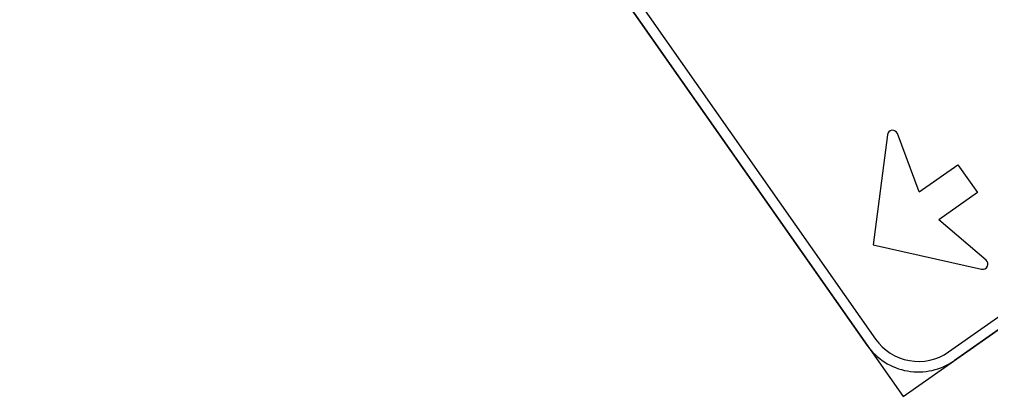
# Model space of a CAD drawing. Extents: x 1581789 to 1622364, y 1043167 to 1103486.
# Drawn here: x 1606814.9 to 1606876.8, y 1090831.5 to 1090855.5 of the extents above; entities that cross this region are included whole.
import ezdxf

# ---------------------------------------------------------------- set-up
doc = ezdxf.new("R2010")
doc.units = 0
doc.layers.add('RD_PD_PatLn2', color=7, linetype='Continuous')

msp = doc.modelspace()

# ---------------------------------------------------------------- linework, layer by layer
at = {"layer": 'RD_PD_PatLn2'}
for points in [[(1606814.943, 1090911.744), (1606871.22, 1090831.513), (1606905.604, 1090855.632), (1606849.328, 1090935.863), (1606814.943, 1090911.744), (1606814.943, 1090911.744)], [(1606817.786, 1090908.852), (1606869.468, 1090835.171)], [(1606868.923, 1090834.788), (1606817.24, 1090908.47)], [(1606874.111, 1090834.356), (1606901.947, 1090853.881)], [(1606902.33, 1090853.335), (1606874.494, 1090833.81)], [(1606870.218, 1090848.189), (1606869.326, 1090841.179), (1606869.326, 1090841.179)], [(1606872.252, 1090844.554), (1606870.86, 1090848.26)], [(1606872.252, 1090844.554), (1606874.708, 1090846.277), (1606874.708, 1090846.277)], [(1606874.708, 1090846.277), (1606875.952, 1090844.503), (1606873.496, 1090842.78)], [(1606876.507, 1090840.21), (1606873.496, 1090842.78)], [(1606869.326, 1090841.179), (1606876.222, 1090839.63)]]:
    msp.add_lwpolyline(points, dxfattribs=at)
for centre, radius, start, end in [((1606870.548, 1090848.143), 0.333, 20.57412, 172.02177), ((1606876.291, 1090839.956), 0.333, 258.07201, 49.51965), ((1606872.197, 1090837.085), 3.333, 215.04689, 305.0471), ((1606872.197, 1090837.085), 4, 215.04689, 305.0471)]:
    msp.add_arc(centre, radius, start, end, dxfattribs=at)

doc.saveas('drawing.dxf')
